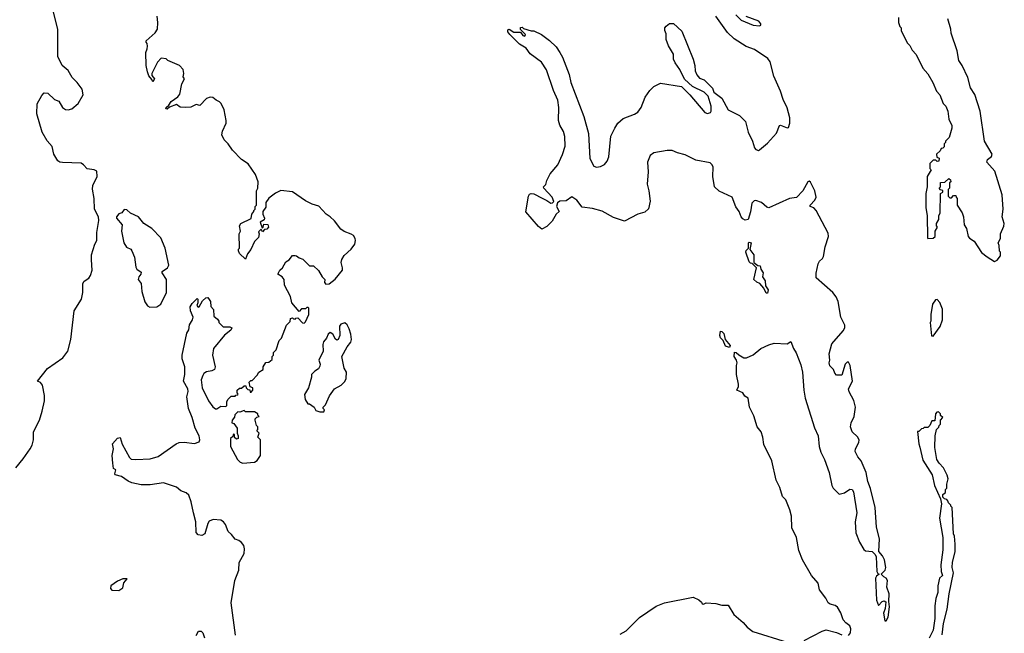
# Model space of a CAD drawing. Extents: x 2293878 to 2522763, y 823964 to 1006972.
# Tile 326 of 407: x 2414944 to 2422490, y 960241 to 964948. Entities that reach past the tile are written whole.
import ezdxf

# ---------------------------------------------------------------- set-up
doc = ezdxf.new("R2010")
doc.units = 0

msp = doc.modelspace()

# ---------------------------------------------------------------- linework, layer by layer
at = {"layer": '0CON20XD'}
for points in [[(2414915, 961509.5), (2414969.9, 961580.1), (2415025.7, 961655), (2415040.6, 961685), (2415050, 961725), (2415050, 961785), (2415095, 961876.7), (2415117.7, 961945), (2415134.6, 962025), (2415134, 962065), (2415119.4, 962145), (2415105, 962164), (2415080, 962175), (2415158.3, 962271.7), (2415275, 962354.5), (2415312.5, 962405), (2415336.4, 962495), (2415362.2, 962715), (2415418.5, 962805), (2415428.6, 962855), (2415429.2, 962925), (2415439.1, 962940.9), (2415473.3, 962965), (2415486.7, 962985), (2415498.8, 963025), (2415495.8, 963105.8), (2415495.8, 963145), (2415519.2, 963225), (2415535.6, 963255), (2415535.8, 963315), (2415551.7, 963408.3), (2415548.8, 963435), (2415517.5, 963495), (2415515.8, 963575.8), (2415502.7, 963647.3), (2415504.3, 963675.7), (2415538, 963745), (2415536.7, 963785), (2415516.1, 963796.1), (2415462.6, 963802.6), (2415434.2, 963835), (2415415, 963846.9), (2415272.4, 963852.4), (2415253.3, 963855), (2415237.5, 963865), (2415206.8, 963916.8), (2415194.4, 963975), (2415155, 964019.2), (2415116.7, 964085), (2415075.6, 964225), (2415078.3, 964301.7), (2415113, 964367), (2415133, 964387), (2415160, 964385), (2415210, 964335), (2415245, 964323.3), (2415272.5, 964275), (2415295, 964259.2), (2415315, 964255.7), (2415345, 964264.4), (2415393.8, 964305), (2415429.7, 964370.3), (2415422.9, 964415), (2415385.8, 964465.8), (2415345.7, 964505), (2415315, 964557.1), (2415269.2, 964595), (2415235.6, 964665), (2415236.2, 964875), (2415201.4, 965015)], [(2416347.5, 962217.5), (2416336.2, 962185), (2416343.8, 962125), (2416391.2, 962025), (2416425, 961977.5), (2416445, 961962.5), (2416455, 961962.5), (2416485, 961982.5), (2416525, 961980), (2416531.7, 961988.3), (2416532.5, 962017.5), (2416540, 962035), (2416565, 962060), (2416595, 962060), (2416601.7, 962068.3), (2416615, 962070), (2416620, 962075), (2416610, 962085), (2416610, 962105), (2416628.3, 962121.7), (2416645, 962120), (2416665, 962140), (2416678.3, 962138.3), (2416680, 962125), (2416691.7, 962111.7), (2416708.3, 962108.3), (2416711.7, 962091.7), (2416718.3, 962091.7), (2416730, 962105), (2416730, 962125), (2416711.7, 962131.7), (2416703, 962167), (2416715, 962180), (2416725, 962180), (2416765, 962220), (2416777, 962243), (2416810, 962265), (2416810, 962285), (2416831.7, 962318.3), (2416855, 962320), (2416878.3, 962341.7), (2416880, 962365), (2416890, 962375), (2416890, 962395), (2416910, 962415), (2416933, 962487), (2416950, 962505), (2416990, 962605), (2417018.3, 962631.7), (2417020, 962655), (2417035, 962660), (2417041.7, 962651.7), (2417055, 962650), (2417061.7, 962658.3), (2417075, 962660), (2417111.7, 962621.7), (2417125, 962620), (2417135, 962630), (2417160, 962685), (2417160, 962735), (2417155, 962740), (2417145, 962740), (2417135, 962730), (2417105, 962730), (2417085, 962710), (2417030, 962775), (2417020, 962825), (2416975, 962910), (2416972.5, 962955), (2416956.7, 962975), (2416923.8, 962995), (2416937.5, 963025), (2416957.5, 963045), (2416985, 963090), (2417010, 963105), (2417035, 963140), (2417055, 963140), (2417067, 963137), (2417085, 963120), (2417115, 963110), (2417165, 963060), (2417195, 963060), (2417235, 963022.5), (2417263.3, 962975), (2417282.5, 962955), (2417280.7, 962930.7), (2417289.3, 962919.3), (2417315, 962921.2), (2417361.7, 962958.3), (2417417.1, 963025), (2417419.4, 963045), (2417408.1, 963085), (2417412, 963108), (2417431.6, 963138.4), (2417485, 963186.2), (2417513.3, 963225), (2417518.8, 963255), (2417515, 963270), (2417501.7, 963291.7), (2417485, 963303.3), (2417432.3, 963322.3), (2417405, 963340), (2417355.9, 963405.9), (2417325, 963436.2), (2417293.3, 963455), (2417236.1, 963516.1), (2417185, 963532.5), (2417135, 963557.5), (2417035, 963627.5), (2416945, 963636.7), (2416905, 963615.8), (2416855, 963578), (2416832, 963545), (2416829.5, 963510.5), (2416806.9, 963475), (2416807.1, 963455), (2416820, 963425), (2416817, 963413), (2416787.5, 963395), (2416801.7, 963351.7), (2416810, 963355), (2416815, 963380), (2416845, 963377.5), (2416850, 963355), (2416838.3, 963341.7), (2416821.7, 963338.3), (2416805, 963320), (2416795, 963340), (2416775, 963320), (2416780, 963305), (2416773.6, 963276.4), (2416742.9, 963247.1), (2416716.2, 963185), (2416689.3, 963150.7), (2416675, 963110), (2416630, 963155), (2416622.5, 963175), (2416622.5, 963187.5), (2416630, 963195), (2416627.5, 963305), (2416637.5, 963325), (2416630, 963365), (2416640, 963385), (2416718.3, 963421.7), (2416722.5, 963455), (2416740, 963475), (2416740, 963485), (2416750, 963495), (2416750, 963515), (2416760, 963525), (2416760, 963635), (2416770, 963655), (2416772.5, 963705), (2416750.7, 963760.7), (2416695, 963842.5), (2416644.1, 963874.1), (2416575, 963947.5), (2416542.5, 963995), (2416512.5, 964025), (2416492.5, 964065), (2416498.3, 964091.7), (2416526.4, 964153.6), (2416527.5, 964175), (2416512.5, 964255), (2416487.5, 964305), (2416475, 964317.5), (2416449.3, 964329.3), (2416425, 964350), (2416405, 964353.3), (2416377, 964343), (2416325, 964290), (2416297, 964297), (2416255, 964277.5), (2416215, 964273.3), (2416175, 964277.5), (2416145, 964296.7), (2416093.6, 964276.4), (2416075, 964260), (2416065, 964262.5), (2416066.7, 964275), (2416087.7, 964292.3), (2416105, 964318.8), (2416156.2, 964355), (2416172, 964375), (2416186.2, 964455), (2416207.5, 964495), (2416198.3, 964508.3), (2416202.5, 964535), (2416197.5, 964565), (2416170, 964595), (2416080, 964635), (2416067, 964647), (2416028.3, 964651.7), (2415999.3, 964620.7), (2415957.5, 964535), (2415958.3, 964518.3), (2415977.5, 964495), (2415965, 964470), (2415958.3, 964488.3), (2415935, 964517.5), (2415925, 964547.5), (2415914.4, 964595.6), (2415910, 964695), (2415922.5, 964725), (2415923.3, 964745), (2415922.5, 964765), (2415912.5, 964775), (2415912.5, 964785), (2415983.9, 964846.1), (2416000, 964875), (2416003.3, 964925), (2415997.5, 964975)], [(2420796.1, 964335), (2420775, 964399.2), (2420724.6, 964515), (2420695.2, 964625), (2420678.7, 964648.7), (2420575, 964719.2), (2420512.2, 964742.2), (2420419.8, 964799.8), (2420369.5, 964849.5), (2420280, 964975)], [(2420432.2, 964985), (2420473.9, 964943.9), (2420565, 964906.4), (2420615, 964900.8), (2420623.3, 964905), (2420624, 964915), (2420609.4, 964935), (2420511.9, 964971.9)], [(2421680, 964965), (2421680, 964925), (2421690, 964895), (2421700, 964885), (2421700, 964865), (2421745, 964770), (2421765, 964750), (2421783.3, 964713.3), (2421815, 964680), (2421866.4, 964576.4), (2421903, 964533), (2421942.5, 964465), (2421969.3, 964399.3), (2421995, 964370), (2422022.5, 964305), (2422042.5, 964285), (2422056.4, 964246.4), (2422063.6, 964183.6), (2422087.5, 964135), (2422087.5, 964115), (2422067, 964043), (2422040, 964015), (2422040, 964005), (2422030, 963995), (2422028.3, 963971.7), (2422018.3, 963961.7), (2422005, 963960), (2421998.3, 963941.7), (2421970, 963915), (2421971.7, 963891.7), (2421990, 963885), (2421988.3, 963861.7), (2421975, 963860), (2421965, 963870), (2421945, 963870), (2421920, 963845), (2421920, 963805), (2421930, 963795), (2421900, 963745), (2421900, 963665), (2421887.5, 963615), (2421887.5, 963505), (2421900, 963445), (2421902.5, 963275), (2421905, 963270), (2421945, 963272.5), (2421960, 963285), (2421960, 963325), (2421977.5, 963355), (2421970, 963365), (2421970, 963385), (2421987.5, 963415), (2421988.3, 963441.7), (2421997.5, 963465), (2422000, 963615), (2422020, 963625), (2422018.3, 963638.3), (2422001.7, 963641.7), (2421990, 963655), (2422000, 963665), (2422001.7, 963698.3), (2422035, 963700), (2422065, 963730), (2422078.3, 963718.3), (2422080, 963705), (2422070, 963695), (2422070, 963655), (2422060, 963645), (2422060, 963595), (2422071.7, 963581.7), (2422085, 963580), (2422101.7, 963598.3), (2422118.3, 963598.3), (2422120, 963585), (2422130, 963575), (2422130, 963525), (2422167, 963467), (2422177.5, 963435), (2422183, 963373), (2422200, 963345), (2422213.3, 963285), (2422222.7, 963272.7), (2422259.5, 963249.5), (2422315, 963162.5), (2422357.7, 963127.7), (2422415, 963092.5)], [(2422415, 963092.5), (2422436.4, 963103.6), (2422460, 963135), (2422460, 963165), (2422453, 963173), (2422450, 963215), (2422442.5, 963235), (2422461.7, 963268.3), (2422460, 963305), (2422487, 963363), (2422490, 963385), (2422472.5, 963435), (2422480, 963495), (2422473.3, 963605), (2422418, 963785), (2422355.5, 963855), (2422360.9, 963875), (2422390.7, 963899.3), (2422397.8, 963915), (2422338.5, 964015), (2422304.2, 964245), (2422263.2, 964373.2), (2422231.9, 964425), (2422210, 964505), (2422166.6, 964596.6), (2422141.1, 964635), (2422127.6, 964707.6), (2422082.5, 964845), (2422081.2, 964875), (2422056.2, 964955)], [(2421295.3, 960224.7), (2421311.9, 960245), (2421314.2, 960275), (2421305, 960298), (2421275, 960321.2), (2421254.5, 960344.5), (2421237.2, 960397.2), (2421210.9, 960440.9), (2421195, 960453.1), (2421154.5, 960464.5), (2421139.2, 960475), (2421121.7, 960511.7), (2421073.3, 960573.3), (2421064.2, 960625), (2421013.3, 960685), (2420944, 960805), (2420916.2, 960875), (2420898, 960975), (2420860.7, 961050.7), (2420858.3, 961138.3), (2420847, 961187), (2420816.7, 961265), (2420790.5, 961290.5), (2420768.8, 961358.8), (2420741.2, 961415), (2420708.8, 961565), (2420648.3, 961688.3), (2420640, 961745), (2420626.2, 961785), (2420596.7, 961825), (2420569.7, 961909.7), (2420537.5, 961975), (2420526.7, 962045), (2420500.7, 962060.7), (2420485.8, 962085.8), (2420440, 962105), (2420453.3, 962135), (2420453, 962153), (2420436.7, 962225), (2420437.5, 962295), (2420443.3, 962315), (2420438.8, 962335), (2420420.8, 962365), (2420423.6, 962396.4), (2420435.8, 962395.8), (2420455, 962376.2), (2420495, 962353.3), (2420515, 962353.3), (2420565, 962376.7), (2420623.4, 962426.6), (2420685, 962453.3), (2420726.4, 962466.4), (2420825, 962460), (2420855, 962480), (2420873.3, 962425), (2420895, 962392.5), (2420931.2, 962301.2), (2420942.5, 962245), (2420952.5, 962105), (2420964.2, 962045), (2421035, 961817.5), (2421063.8, 961755), (2421071.2, 961675), (2421085, 961630), (2421113.3, 961575), (2421146.7, 961475), (2421167.5, 961375), (2421177.5, 961355), (2421225, 961307.5), (2421265, 961317.5), (2421305, 961347.5), (2421323, 961343), (2421333.3, 961325), (2421360, 961165), (2421347.5, 961095), (2421351.7, 961011.7), (2421380.5, 960940.5), (2421412.5, 960885), (2421425, 960872.5), (2421478.3, 960868.3), (2421500, 960845), (2421507, 960827), (2421512.5, 960715), (2421520, 960700), (2421530, 960695), (2421510.7, 960679.3), (2421503.8, 960665), (2421511.5, 960495), (2421525, 960453.3), (2421555, 960485.6), (2421569.3, 960489.3), (2421582.5, 960482.5), (2421577.7, 960432.3), (2421564.5, 960395.5), (2421575, 960336), (2421585, 960336), (2421600, 960365), (2421611.2, 960445), (2421603.8, 960485), (2421607.3, 960545), (2421590, 960595), (2421594.5, 960645), (2421585, 960662.9), (2421567.1, 960675), (2421546.7, 960695), (2421577.5, 960725), (2421582, 960745), (2421571.2, 960805), (2421555.8, 960835.8), (2421528.3, 960868.3), (2421533.3, 960965), (2421510, 961055), (2421501.2, 961205), (2421465, 961352.5), (2421444.4, 961405), (2421431.1, 961475), (2421393.8, 961565), (2421366.7, 961595), (2421346.2, 961635), (2421348.8, 961655), (2421375.8, 961705), (2421377.5, 961725), (2421365, 961748.8), (2421323.8, 961785), (2421310.8, 961825), (2421315.6, 961854.4), (2421340, 961905), (2421348.9, 961975), (2421337.4, 962027.4), (2421302.3, 962092.3), (2421296.7, 962115), (2421326, 962175), (2421308.8, 962295), (2421295, 962320), (2421285, 962320), (2421270, 962305), (2421245, 962220), (2421205, 962220), (2421190, 962235), (2421180, 962265), (2421153, 962293), (2421147.5, 962315), (2421152.5, 962335), (2421147.5, 962385), (2421169.3, 962460.7), (2421255, 962561.2), (2421266.9, 962585), (2421267.1, 962605), (2421237.1, 962665), (2421216.7, 962785), (2421201.1, 962821.1), (2421175, 962856.2), (2421047, 962967), (2421047, 963003), (2421062.5, 963075), (2421072.5, 963095), (2421097.5, 963115), (2421105, 963130), (2421118, 963205), (2421143.8, 963285), (2421140.5, 963310.5), (2421048, 963485), (2421030, 963505), (2421002.5, 963515), (2421002.2, 963525), (2421037.8, 963562.3), (2421047.9, 963585), (2421036.9, 963635), (2421005, 963700.6), (2420995, 963709.4), (2420985, 963702.9), (2420944.8, 963635), (2420896.7, 963583.3), (2420845, 963574.8), (2420685, 963504.1), (2420669.3, 963509.3), (2420628.9, 963545), (2420585, 963560.4), (2420571.9, 963558.1), (2420555, 963540), (2420545.5, 963474.5), (2420526.2, 963415), (2420505, 963410), (2420485, 963420), (2420474.3, 963434.3), (2420457, 963477), (2420431.9, 963511.9), (2420405, 963585.7), (2420305, 963631.5), (2420269.2, 963665), (2420256.4, 963745), (2420259.6, 963815), (2420251.2, 963835), (2420235, 963849.2), (2420125, 963869.6), (2420045, 963911.9), (2419985, 963925.2), (2419945, 963943.2), (2419906.7, 963943.3), (2419805, 963926.1), (2419776.4, 963905), (2419755.3, 963855), (2419759.8, 963779.8), (2419752.1, 963685), (2419766.9, 963635), (2419775.8, 963554.2), (2419763, 963497), (2419735, 963470), (2419682.5, 963455), (2419578.3, 963401.7), (2419495, 963431.1), (2419408.5, 963478.5), (2419335, 963499.6), (2419255, 963508.9), (2419215, 963561.9), (2419175, 963588), (2419132.3, 963557.7), (2419085, 963555.4), (2419065, 963541.7), (2419057.5, 963515), (2419077.8, 963475), (2419056.1, 963455), (2419025, 963401.9), (2418985, 963360), (2418945, 963340), (2418920.7, 963360.7), (2418823.6, 963473.6), (2418844.4, 963595), (2418851.6, 963608.4), (2418865, 963614.3), (2418885, 963612.1), (2418947.8, 963577.8), (2418985, 963561.5), (2419015, 963539.4), (2419028, 963542), (2419036.6, 963553.4), (2419025, 963587.1), (2418962, 963655), (2418958.8, 963665), (2418977.5, 963682.5), (2418984.3, 963715), (2419010, 963765), (2419067.5, 963835), (2419105.4, 963914.6), (2419123.8, 963976.2), (2419121.1, 964051.1), (2419110.8, 964090.8), (2419085, 964138), (2419073.2, 964175), (2419075.5, 964275), (2419069.1, 964329.1), (2419034.4, 964405), (2418982.6, 964562.6), (2418942.5, 964622.5), (2418856.1, 964686.1), (2418825, 964730), (2418775, 964759.2), (2418701.4, 964835), (2418684.4, 964855), (2418685, 964870), (2418695, 964873.8), (2418730.5, 964850.5), (2418781.7, 964851.7), (2418800, 964825), (2418815, 964820), (2418820, 964835), (2418781.7, 964871.7), (2418781.7, 964888.3), (2418795, 964890), (2418805, 964880), (2418863, 964863), (2418885, 964862.5), (2418942.5, 964835), (2419005, 964788), (2419055, 964738.8), (2419085, 964696.7), (2419105, 964660), (2419155, 964526.7), (2419167.5, 964465), (2419267.5, 964205), (2419302.5, 964075), (2419312.8, 963882.8), (2419345, 963824.4), (2419365, 963816.2), (2419395, 963821.5), (2419425, 963835.5), (2419446.8, 963863.2), (2419458.4, 963895), (2419475.4, 964055), (2419505.3, 964114.7), (2419528.1, 964155), (2419570.3, 964189.7), (2419656.9, 964223.1), (2419681.7, 964238.3), (2419706.9, 964275), (2419738.1, 964351.9), (2419772.9, 964405), (2419805, 964434.4), (2419855, 964461.2), (2420015, 964434.2), (2420081.1, 964371.1), (2420195, 964234.4), (2420215, 964227.1), (2420238.8, 964235), (2420244, 964246), (2420243.4, 964283.4), (2420220.7, 964360.7), (2420190.5, 964390.5), (2420100, 964435), (2420040.3, 964490.3), (2420003.3, 964565), (2419967.3, 964617.3), (2419956, 964645), (2419953.9, 964683.9), (2419916.1, 964746.1), (2419898.8, 964795), (2419898.3, 964838.3), (2419887.5, 964865), (2419887.5, 964885), (2419898.3, 964898.3), (2419925, 964917.5), (2419955, 964917.5), (2420018.1, 964858.1), (2420105.7, 964645.7), (2420118, 964595), (2420120, 964555), (2420133.8, 964525), (2420155, 964500), (2420190, 964485), (2420255, 964422.5), (2420262.7, 964392.7), (2420324, 964345), (2420375, 964255.8), (2420461.7, 964211.7), (2420507.3, 964167.3), (2420527.9, 964085), (2420560.9, 964015), (2420575, 963963.8), (2420585, 963950.6), (2420605, 963944.4), (2420615, 963948.1), (2420675, 964000), (2420743.3, 964076.7), (2420767.5, 964135), (2420775, 964138.8), (2420825, 964118.8), (2420835, 964120), (2420847.5, 964152.5), (2420845.3, 964195), (2420825, 964272.5), (2420796.1, 964335)], [(2415943, 962743), (2415995, 962744), (2416025, 962766.7), (2416069.5, 962855), (2416070.6, 962955), (2416035.4, 963005), (2416036.4, 963015), (2416076.5, 963045), (2416087.8, 963065), (2416059.2, 963195), (2416026.7, 963275), (2415956.3, 963346.3), (2415896, 963385), (2415856.1, 963436.1), (2415793.8, 963463.8), (2415765, 963490), (2415745, 963492.5), (2415727.5, 963465), (2415705, 963457.5), (2415687.5, 963435), (2415687.5, 963425), (2415730.8, 963375), (2415724, 963325), (2415742.5, 963235), (2415763.6, 963203.6), (2415795, 963186.7), (2415803.3, 963175), (2415823.3, 963125), (2415835, 963050), (2415842.5, 963035), (2415875, 963010), (2415873.3, 962995), (2415856.7, 962975), (2415853.3, 962955), (2415876.2, 962925), (2415881.7, 962861.7), (2415902.3, 962782.3), (2415925, 962752.5), (2415943, 962743)], [(2420675, 962850), (2420665, 962850), (2420648.3, 962888.3), (2420617.5, 962925), (2420593, 962933), (2420570, 962955), (2420590, 963045), (2420558.3, 963078.3), (2420545, 963080), (2420535, 963090), (2420510, 963165), (2420513, 963177), (2420530, 963195), (2420530, 963235), (2420535, 963240), (2420550, 963235), (2420540, 963185), (2420570, 963145), (2420570, 963085), (2420601.7, 963061.7), (2420618.3, 963058.3), (2420623, 963033), (2420642.5, 963005), (2420637.5, 962975), (2420657.5, 962945), (2420660, 962905), (2420680, 962875), (2420675, 962850)], [(2416597.4, 960227.4), (2416565.8, 960475), (2416593.8, 960645), (2416623.8, 960725), (2416627, 960783), (2416665.9, 960854.1), (2416668.3, 960888.3), (2416661.2, 960915), (2416645, 960937.5), (2416625, 960952.5), (2416595, 960962.5), (2416568.3, 960998.3), (2416540.9, 961020.9), (2416522, 961075), (2416506.6, 961096.6), (2416485, 961110), (2416425.9, 961114.1), (2416397.7, 961102.3), (2416385.9, 961084.1), (2416362.5, 961005), (2416339.3, 960990.7), (2416312.5, 960995), (2416296.7, 961015), (2416294.2, 961095), (2416275.7, 961165.7), (2416259.4, 961249.4), (2416241.2, 961301.2), (2416219.2, 961319.2), (2416178.8, 961335), (2416145, 961362.5), (2416045.5, 961395.5), (2415945, 961378.6), (2415875, 961378.6), (2415805, 961394), (2415775, 961406.7), (2415725, 961443.3), (2415677, 961457), (2415673.3, 961465), (2415680, 961495), (2415663.3, 961505), (2415657.5, 961545), (2415653.8, 961605), (2415662.5, 961655), (2415656, 961695), (2415695, 961738.8), (2415715, 961743.3), (2415730.9, 961690.9), (2415785, 961588.8), (2415797.7, 961577.7), (2415834.3, 961574.3), (2415945, 961579.4), (2416005, 961597.1), (2416143.3, 961695), (2416165.9, 961704.1), (2416205, 961708), (2416283, 961697), (2416319.7, 961710.3), (2416326, 961725), (2416320.8, 961755), (2416288.8, 961815), (2416265.8, 961895.8), (2416236.9, 961965), (2416226, 962055), (2416236, 962095), (2416234, 962115), (2416198.8, 962175), (2416211.2, 962225), (2416208.8, 962285), (2416190, 962345), (2416189.2, 962375), (2416226.1, 962543.9), (2416240.5, 962569.5), (2416245, 962607.5), (2416268.8, 962645), (2416273.3, 962665), (2416253.3, 962715), (2416250, 962745), (2416265, 962770), (2416305, 962810), (2416310, 962805), (2416310, 962775), (2416302.5, 962755), (2416313, 962743), (2416320, 962745), (2416345, 962790), (2416370, 962815), (2416385, 962817.5), (2416407.5, 962785), (2416408.3, 962748.3), (2416430, 962725), (2416433, 962673), (2416459.3, 962649.3), (2416470, 962635), (2416470, 962625), (2416505, 962592.5), (2416555, 962592.5), (2416570, 962585), (2416562.5, 962565), (2416515, 962527.5), (2416430, 962425), (2416422.5, 962375), (2416442.5, 962285), (2416437.5, 962265), (2416416.4, 962253.6), (2416375, 962247.5), (2416355, 962232.5), (2416347.5, 962217.5)], [(2421945, 962520), (2421997.5, 962595), (2422017.5, 962645), (2422017, 962727), (2421997, 962777), (2421975, 962800), (2421961.7, 962798.3), (2421940, 962765), (2421927.5, 962685), (2421927.5, 962635), (2421922.5, 962625), (2421932.5, 962522.5), (2421945, 962520)], [(2417275, 961940), (2417280, 961955), (2417270, 961965), (2417270, 961975), (2417287, 961993), (2417317.7, 962062.3), (2417357.5, 962115), (2417407.5, 962145), (2417435, 962172.5), (2417445.7, 962194.3), (2417450, 962245), (2417431.2, 962275), (2417413.8, 962365), (2417453, 962437), (2417481.2, 962475), (2417488, 962495), (2417482.5, 962535), (2417468.6, 962575), (2417455, 962607.5), (2417435, 962622.5), (2417405, 962612.5), (2417394.2, 962595.8), (2417398, 962525), (2417385, 962493.3), (2417375, 962488.8), (2417365, 962496.2), (2417345, 962536), (2417325, 962547.5), (2417308.8, 962535), (2417296.2, 962505), (2417273.6, 962476.4), (2417268.6, 962455), (2417271.2, 962405), (2417236.7, 962335), (2417246.7, 962305), (2417245, 962290), (2417235, 962270), (2417205, 962252.5), (2417180, 962225), (2417180, 962205), (2417157.5, 962125), (2417128.3, 962071.7), (2417133, 962033), (2417151.7, 962001.7), (2417165, 962000), (2417200, 961975), (2417215, 961950), (2417245, 961940), (2417275, 961940)], [(2420385, 962433.3), (2420353.8, 962443.8), (2420336.1, 962486.1), (2420315, 962506.7), (2420310, 962525), (2420315, 962557.5), (2420325, 962556.7), (2420341.3, 962541.3), (2420350, 962495), (2420388.8, 962448.8), (2420385, 962433.3)], [(2416655, 961546.2), (2416745, 961554), (2416765, 961567.5), (2416790, 961605), (2416790, 961725), (2416770, 961745), (2416780, 961775), (2416763, 961793), (2416770, 961805), (2416770, 961825), (2416760, 961835), (2416750, 961875), (2416750, 961885), (2416761.7, 961898.3), (2416780, 961905), (2416770, 961915), (2416770, 961925), (2416745, 961940), (2416675, 961940), (2416665, 961950), (2416631.7, 961938.3), (2416615, 961940), (2416593, 961917), (2416591.7, 961898.3), (2416573, 961877), (2416570, 961855), (2416585, 961850), (2416610, 961815), (2416610, 961775), (2416620, 961755), (2416617.5, 961735), (2416605, 961730), (2416591.7, 961741.7), (2416590, 961765), (2416581.7, 961768.3), (2416578.3, 961751.7), (2416560, 961735), (2416560, 961675), (2416613.8, 961575), (2416634.2, 961554.2), (2416655, 961546.2)], [(2422015, 960230), (2422024.1, 960315.9), (2422052, 960425), (2422066.2, 960545), (2422100, 960705), (2422090, 960745), (2422093.6, 960786.4), (2422112.5, 960865), (2422112.5, 960925), (2422107.5, 960985), (2422100, 961005), (2422090, 961205), (2422080, 961215), (2422080, 961225), (2422061.7, 961241.7), (2422058.3, 961258.3), (2422048.3, 961268.3), (2422031.7, 961271.7), (2422020, 961285), (2422020, 961305), (2422038.3, 961321.7), (2422040, 961345), (2422050, 961355), (2422050, 961385), (2422060, 961425), (2422052.5, 961455), (2422025, 961510), (2421990, 961545), (2421973, 961573), (2421957.5, 961665), (2421960, 961755), (2421970, 961805), (2421988.3, 961821.7), (2421990, 961835), (2422000, 961845), (2422000, 961875), (2422020, 961895), (2422001.7, 961911.7), (2422000, 961925), (2421985, 961940), (2421971.7, 961938.3), (2421962.5, 961925), (2421958.3, 961871.7), (2421935, 961870), (2421920, 961835), (2421905, 961820), (2421875, 961820), (2421868.3, 961811.7), (2421855, 961810), (2421835, 961790), (2421825, 961790), (2421834.1, 961694.1), (2421842.5, 961667.5), (2421865, 961570), (2421936, 961456), (2421955.8, 961375), (2422001.7, 961271.7), (2422007.5, 961235), (2421992.2, 961125), (2422020, 960975), (2422018.7, 960881.3), (2422004.5, 960765), (2422006.7, 960715), (2422015.8, 960685), (2421994.5, 960665), (2421979.5, 960605), (2421980, 960555), (2421965, 960507.5), (2421957.2, 960452.8), (2421958.5, 960355), (2421943.8, 960266.2), (2421915, 960204)], [(2415705, 960570), (2415735, 960590), (2415743, 960627), (2415768.3, 960658.3), (2415735, 960657.5), (2415695, 960640), (2415642.5, 960605), (2415640, 960585), (2415651.7, 960571.7), (2415705, 960570)], [(2419545.4, 960234.6), (2419590.9, 960259.1), (2419695, 960361.1), (2419821.4, 960448.6), (2419886.9, 960475), (2420105, 960517.4), (2420147.8, 960497.7), (2420169.5, 960479.5), (2420175, 960466.7), (2420185, 960463.3), (2420205, 960473.8), (2420279.5, 960469.5), (2420326.4, 960456.4), (2420375, 960456), (2420418.1, 960385), (2420488.6, 960325), (2420518.8, 960288.8), (2420563.9, 960253.9), (2420825, 960173.5)], [(2416297.5, 960225), (2416315, 960257.5), (2416335, 960257.5), (2416347.5, 960245), (2416360, 960205)], [(2420955, 960185.8), (2421095, 960257.8), (2421125, 960266.7), (2421205, 960246.8), (2421245, 960230)]]:
    msp.add_lwpolyline(points, dxfattribs=at)

doc.saveas('drawing.dxf')
